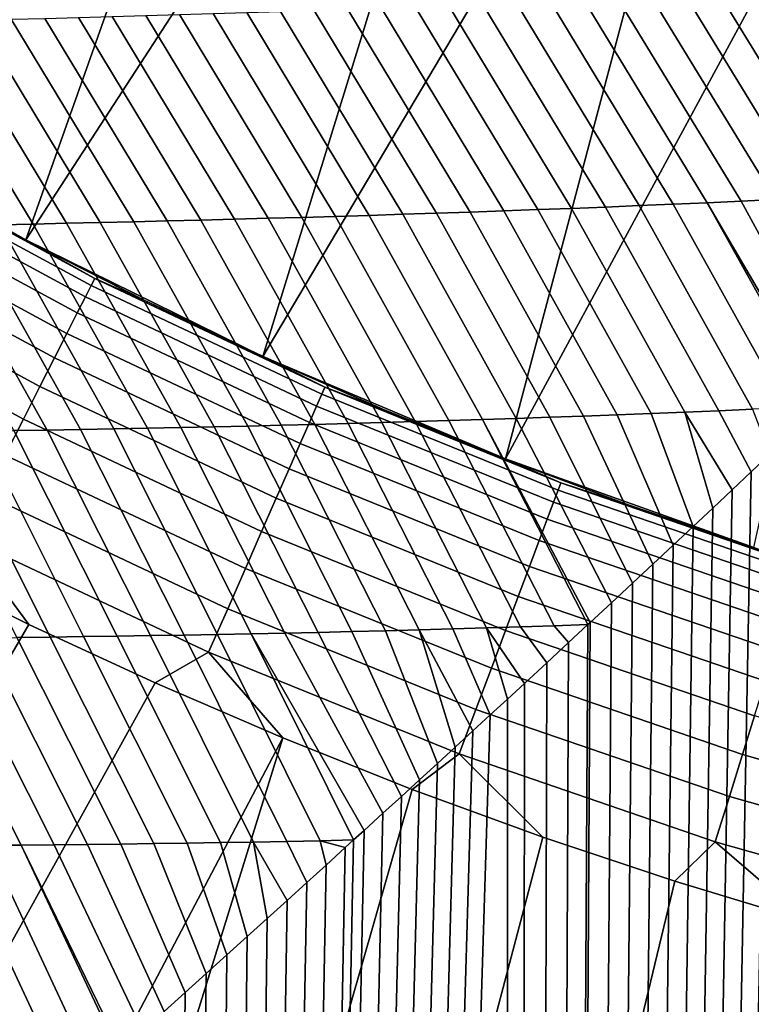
# Model space of a CAD drawing. Header units: metres. Extents: x -109 to 109, y -100 to 58.
# Tile 314 of 642: x -6.32 to -4.18, y -26.98 to -24.1. Entities that reach past the tile are written whole.
import ezdxf

# ---------------------------------------------------------------- set-up
doc = ezdxf.new("R2010")
doc.units = ezdxf.units.M
doc.layers.add('solid_21_062_100_XXX', color=7, linetype='CONTINUOUS')

msp = doc.modelspace()

# ---------------------------------------------------------------- linework, layer by layer
at = {"layer": 'solid_21_062_100_XXX'}
for points in [[(-6.971311, -24.360744, 45.097431), (-6.102353, -23.132538, 46.597431), (-6.405731, -22.947245, 46.597431)], [(-6.971311, -24.360744, 45.097431), (-6.300118, -24.739786, 45.097431), (-5.793635, -23.308748, 46.597431), (-6.102353, -23.132538, 46.597431)], [(-6.300118, -24.739786, 45.097431), (-5.479618, -23.475847, 46.597431), (-5.793635, -23.308748, 46.597431)], [(-6.300118, -24.739786, 45.097431), (-5.607982, -25.080088, 45.097431), (-5.1608, -23.633564, 46.597431), (-5.479618, -23.475847, 46.597431)], [(-5.607982, -25.080088, 45.097431), (-4.837329, -23.781809, 46.597431), (-5.1608, -23.633564, 46.597431)], [(-5.607982, -25.080088, 45.097431), (-4.897965, -25.38014, 45.097431), (-4.50987, -23.920303, 46.597431), (-4.837329, -23.781809, 46.597431)], [(-4.897965, -25.38014, 45.097431), (-4.178513, -24.049004, 46.597431), (-4.50987, -23.920303, 46.597431)], [(-4.506787, -24.639372, -20.123016), (-4.865857, -24.047197, -20.127798), (-4.767, -24.043255, -20.138168), (-4.407642, -24.635193, -20.136213)], [(-4.407642, -24.635193, -20.136213), (-4.767, -24.043255, -20.138168), (-4.668079, -24.039188, -20.148546), (-4.308397, -24.630852, -20.149424)], [(-4.308397, -24.630852, -20.149424), (-4.668079, -24.039188, -20.148546), (-4.56909, -24.034992, -20.158932), (-4.209044, -24.626343, -20.162651)], [(-4.209044, -24.626343, -20.162651), (-4.56909, -24.034992, -20.158932), (-4.470025, -24.030655, -20.169329), (-4.109575, -24.621655, -20.175894)], [(-4.109575, -24.621655, -20.175894), (-4.470025, -24.030655, -20.169329), (-4.370881, -24.026173, -20.179735), (-4.00998, -24.616777, -20.189157)], [(-4.00998, -24.616777, -20.189157), (-4.370881, -24.026173, -20.179735), (-4.27165, -24.021534, -20.190155), (-3.910251, -24.6117, -20.20244)], [(-3.910251, -24.6117, -20.20244), (-4.27165, -24.021534, -20.190155), (-4.172324, -24.016733, -20.200588), (-3.810376, -24.606411, -20.215746)], [(-5.297001, -24.667763, -20.017828), (-5.654825, -24.074827, -20.045006), (-5.556361, -24.071716, -20.055346), (-5.198469, -24.664656, -20.030947)], [(-5.198469, -24.664656, -20.030947), (-5.556361, -24.071716, -20.055346), (-5.457858, -24.068514, -20.065685), (-5.099875, -24.661432, -20.044075)], [(-5.099875, -24.661432, -20.044075), (-5.457858, -24.068514, -20.065685), (-5.359311, -24.065218, -20.076029), (-5.001215, -24.658085, -20.057209)], [(-5.001215, -24.658085, -20.057209), (-5.359311, -24.065218, -20.076029), (-5.26072, -24.061823, -20.086374), (-4.902485, -24.654613, -20.070351)], [(-4.902485, -24.654613, -20.070351), (-5.26072, -24.061823, -20.086374), (-5.162082, -24.058329, -20.096724), (-4.803682, -24.651012, -20.083502)], [(-4.803682, -24.651012, -20.083502), (-5.162082, -24.058329, -20.096724), (-5.063395, -24.054729, -20.107077), (-4.704802, -24.647276, -20.096663)], [(-4.704802, -24.647276, -20.096663), (-5.063395, -24.054729, -20.107077), (-4.964654, -24.051022, -20.117434), (-4.605838, -24.643398, -20.109833)], [(-4.605838, -24.643398, -20.109833), (-4.964654, -24.051022, -20.117434), (-4.865857, -24.047197, -20.127798), (-4.506787, -24.639372, -20.123016)], [(-4.897965, -25.38014, 45.097431), (-4.171815, -25.639235, 45.097431), (-3.843365, -24.167868, 46.597431), (-4.178513, -24.049004, 46.597431)], [(-6.377424, -24.695015, -19.873793), (-6.735666, -24.103691, -19.931274), (-6.637559, -24.10144, -19.94162), (-6.27943, -24.69302, -19.886871)], [(-6.27943, -24.69302, -19.886871), (-6.637559, -24.10144, -19.94162), (-6.539425, -24.099119, -19.951963), (-6.181396, -24.690933, -19.899954)], [(-6.181396, -24.690933, -19.899954), (-6.539425, -24.099119, -19.951963), (-6.441262, -24.096727, -19.962305), (-6.083319, -24.688755, -19.913036)], [(-6.083319, -24.688755, -19.913036), (-6.441262, -24.096727, -19.962305), (-6.34307, -24.094263, -19.972645), (-5.985198, -24.686481, -19.926123)], [(-5.985198, -24.686481, -19.926123), (-6.34307, -24.094263, -19.972645), (-6.244847, -24.091722, -19.982983), (-5.887033, -24.684113, -19.939213)], [(-5.887033, -24.684113, -19.939213), (-6.244847, -24.091722, -19.982983), (-6.146594, -24.089108, -19.99332), (-5.788821, -24.681646, -19.952305)], [(-5.788821, -24.681646, -19.952305), (-6.146594, -24.089108, -19.99332), (-6.048309, -24.086414, -20.003658), (-5.690562, -24.679079, -19.965401)], [(-5.690562, -24.679079, -19.965401), (-6.048309, -24.086414, -20.003658), (-5.94999, -24.083641, -20.013994), (-5.592252, -24.676411, -19.9785)], [(-5.592252, -24.676411, -19.9785), (-5.94999, -24.083641, -20.013994), (-5.851638, -24.080788, -20.024332), (-5.49389, -24.673637, -19.991604)], [(-5.49389, -24.673637, -19.991604), (-5.851638, -24.080788, -20.024332), (-5.75325, -24.07785, -20.034668), (-5.395474, -24.670755, -20.004713)], [(-5.395474, -24.670755, -20.004713), (-5.75325, -24.07785, -20.034668), (-5.654825, -24.074827, -20.045006), (-5.297001, -24.667763, -20.017828)], [(-6.300009, -24.739845, 31.752131), (-6.300118, -24.739786, 45.097431), (-6.971311, -24.360744, 45.097431), (-6.638394, -24.555073, 31.752131)], [(-6.099137, -24.852222, 31.57782), (-6.753805, -24.497934, 31.57782), (-6.765207, -24.517683, 31.404663), (-6.109434, -24.87257, 31.404663)], [(-6.753805, -24.497934, 31.57782), (-6.099137, -24.852222, 31.57782), (-6.300009, -24.739845, 31.752131), (-6.638394, -24.555073, 31.752131)], [(-6.109434, -24.87257, 31.404663), (-6.765207, -24.517683, 31.404663), (-6.784119, -24.55044, 31.234156), (-6.126513, -24.906319, 31.234156)], [(-6.126513, -24.906319, 31.234156), (-6.784119, -24.55044, 31.234156), (-6.810397, -24.595953, 31.067598), (-6.150243, -24.953211, 31.067598)], [(-6.150243, -24.953211, 31.067598), (-6.810397, -24.595953, 31.067598), (-6.84384, -24.653879, 30.906261), (-6.180444, -25.01289, 30.906261)], [(-4.472504, -25.247284, -20.104343), (-4.803682, -24.651012, -20.083502), (-4.704802, -24.647276, -20.096663), (-4.373668, -25.243288, -20.120279)], [(-4.373668, -25.243288, -20.120279), (-4.704802, -24.647276, -20.096663), (-4.605838, -24.643398, -20.109833), (-4.274723, -25.239122, -20.136229)], [(-4.274723, -25.239122, -20.136229), (-4.605838, -24.643398, -20.109833), (-4.506787, -24.639372, -20.123016), (-4.175661, -25.234779, -20.152197)], [(-4.175661, -25.234779, -20.152197), (-4.506787, -24.639372, -20.123016), (-4.407642, -24.635193, -20.136213), (-4.076475, -25.230251, -20.168182)], [(-4.076475, -25.230251, -20.168182), (-4.407642, -24.635193, -20.136213), (-4.308397, -24.630852, -20.149424), (-3.977088, -25.225471, -20.184196)], [(-4.209044, -24.626343, -20.162651), (-3.914855, -25.166061, -20.194145), (-3.966199, -25.215088, -20.185949), (-4.308397, -24.630852, -20.149424)], [(-4.308397, -24.630852, -20.149424), (-3.966199, -25.215088, -20.185949), (-3.977088, -25.225471, -20.184196)], [(-4.109575, -24.621655, -20.175894), (-3.864271, -25.117647, -20.202112), (-3.914855, -25.166061, -20.194145), (-4.209044, -24.626343, -20.162651)], [(-6.180444, -25.01289, 30.906261), (-6.84384, -24.653879, 30.906261), (-6.884193, -24.723772, 30.751375), (-6.216886, -25.0849, 30.751375)], [(-5.358006, -25.276522, -19.961452), (-5.690562, -24.679079, -19.965401), (-5.592252, -24.676411, -19.9785), (-5.259924, -25.273817, -19.977293)], [(-5.259924, -25.273817, -19.977293), (-5.592252, -24.676411, -19.9785), (-5.49389, -24.673637, -19.991604), (-5.161773, -25.270987, -19.993139)], [(-5.161773, -25.270987, -19.993139), (-5.49389, -24.673637, -19.991604), (-5.395474, -24.670755, -20.004713), (-5.06355, -25.268023, -20.008995)], [(-5.06355, -25.268023, -20.008995), (-5.395474, -24.670755, -20.004713), (-5.297001, -24.667763, -20.017828), (-4.965253, -25.264927, -20.02486)], [(-4.965253, -25.264927, -20.02486), (-5.297001, -24.667763, -20.017828), (-5.198469, -24.664656, -20.030947), (-4.866878, -25.261692, -20.040735)], [(-4.866878, -25.261692, -20.040735), (-5.198469, -24.664656, -20.030947), (-5.099875, -24.661432, -20.044075), (-4.76842, -25.258316, -20.05662)], [(-4.76842, -25.258316, -20.05662), (-5.099875, -24.661432, -20.044075), (-5.001215, -24.658085, -20.057209), (-4.669875, -25.254791, -20.072515)], [(-4.669875, -25.254791, -20.072515), (-5.001215, -24.658085, -20.057209), (-4.902485, -24.654613, -20.070351), (-4.571238, -25.251116, -20.088423)], [(-4.571238, -25.251116, -20.088423), (-4.902485, -24.654613, -20.070351), (-4.803682, -24.651012, -20.083502), (-4.472504, -25.247284, -20.104343)], [(-6.335582, -25.297142, -19.803383), (-6.671169, -24.700472, -19.834562), (-6.573292, -24.69874, -19.847637), (-6.238063, -25.295574, -19.819168)], [(-6.238063, -25.295574, -19.819168), (-6.573292, -24.69874, -19.847637), (-6.475378, -24.69692, -19.860714), (-6.140494, -25.293901, -19.834957)], [(-6.140494, -25.293901, -19.834957), (-6.475378, -24.69692, -19.860714), (-6.377424, -24.695015, -19.873793), (-6.042876, -25.292122, -19.850752)], [(-6.042876, -25.292122, -19.850752), (-6.377424, -24.695015, -19.873793), (-6.27943, -24.69302, -19.886871), (-5.945205, -25.290234, -19.866549)], [(-5.945205, -25.290234, -19.866549), (-6.27943, -24.69302, -19.886871), (-6.181396, -24.690933, -19.899954), (-5.847482, -25.288237, -19.882353)], [(-5.847482, -25.288237, -19.882353), (-6.181396, -24.690933, -19.899954), (-6.083319, -24.688755, -19.913036), (-5.749704, -25.286127, -19.898161)], [(-5.749704, -25.286127, -19.898161), (-6.083319, -24.688755, -19.913036), (-5.985198, -24.686481, -19.926123), (-5.65187, -25.283903, -19.913975)], [(-5.65187, -25.283903, -19.913975), (-5.985198, -24.686481, -19.926123), (-5.887033, -24.684113, -19.939213), (-5.553977, -25.281563, -19.929794)], [(-5.553977, -25.281563, -19.929794), (-5.887033, -24.684113, -19.939213), (-5.788821, -24.681646, -19.952305), (-5.456023, -25.279102, -19.94562)], [(-5.456023, -25.279102, -19.94562), (-5.788821, -24.681646, -19.952305), (-5.690562, -24.679079, -19.965401), (-5.358006, -25.276522, -19.961452)], [(-6.216886, -25.0849, 30.751375), (-6.884193, -24.723772, 30.751375), (-6.931149, -24.805101, 30.60412), (-6.259289, -25.168694, 30.60412)], [(-5.956485, -24.914879, 31.752131), (-5.608103, -25.080032, 31.752131), (-5.607982, -25.080088, 45.097431), (-6.300118, -24.739786, 45.097431)], [(-6.300009, -24.739845, 31.752131), (-5.956485, -24.914879, 31.752131), (-6.300118, -24.739786, 45.097431)], [(-6.099137, -24.852222, 31.57782), (-5.956485, -24.914879, 31.752131), (-6.300009, -24.739845, 31.752131)], [(-6.259289, -25.168694, 30.60412), (-6.931149, -24.805101, 30.60412), (-6.984348, -24.897245, 30.46562), (-6.307333, -25.263628, 30.46562)], [(-5.435106, -25.190792, 31.404663), (-6.109434, -24.87257, 31.404663), (-6.126513, -24.906319, 31.234156), (-5.450299, -25.225431, 31.234156)], [(-5.425945, -25.16991, 31.57782), (-6.099137, -24.852222, 31.57782), (-6.109434, -24.87257, 31.404663), (-5.435106, -25.190792, 31.404663)], [(-5.425945, -25.16991, 31.57782), (-5.956485, -24.914879, 31.752131), (-6.099137, -24.852222, 31.57782)], [(-6.307333, -25.263628, 30.46562), (-6.984348, -24.897245, 30.46562), (-7.043387, -24.999504, 30.336931), (-6.360649, -25.368984, 30.336931)], [(-5.450299, -25.225431, 31.234156), (-6.126513, -24.906319, 31.234156), (-6.150243, -24.953211, 31.067598), (-5.471411, -25.27356, 31.067598)], [(-5.425945, -25.16991, 31.57782), (-5.608103, -25.080032, 31.752131), (-5.956485, -24.914879, 31.752131)], [(-3.717154, -24.976149, -20.22468), (-3.669708, -24.930264, -20.231768), (-3.668262, -62.700001, -20.231981), (-4.877259, -62.700001, -20.022202)], [(-5.471411, -25.27356, 31.067598), (-6.150243, -24.953211, 31.067598), (-6.180444, -25.01289, 30.906261), (-5.498278, -25.334812, 30.906261)], [(-3.76538, -25.022659, -20.217381), (-3.717154, -24.976149, -20.22468), (-4.877259, -62.700001, -20.022202)], [(-5.498278, -25.334812, 30.906261), (-6.180444, -25.01289, 30.906261), (-6.216886, -25.0849, 30.751375), (-5.530697, -25.40872, 30.751375)], [(-3.814418, -25.069824, -20.20986), (-3.76538, -25.022659, -20.217381), (-4.877259, -62.700001, -20.022202)], [(-5.608103, -25.080032, 31.752131), (-5.255147, -25.235168, 31.752131), (-5.607982, -25.080088, 45.097431)], [(-5.425945, -25.16991, 31.57782), (-5.255147, -25.235168, 31.752131), (-5.608103, -25.080032, 31.752131)], [(-4.897904, -25.380165, 31.752131), (-4.897965, -25.38014, 45.097431), (-5.607982, -25.080088, 45.097431), (-5.255147, -25.235168, 31.752131)], [(-3.864271, -25.117647, -20.202112), (-3.814418, -25.069824, -20.20986), (-4.877259, -62.700001, -20.022202)], [(-5.530697, -25.40872, 30.751375), (-6.216886, -25.0849, 30.751375), (-6.259289, -25.168694, 30.60412), (-5.568421, -25.494722, 30.60412)], [(-3.914855, -25.166061, -20.194145), (-3.864271, -25.117647, -20.202112), (-4.877259, -62.700001, -20.022202)], [(-3.966199, -25.215088, -20.185949), (-3.914855, -25.166061, -20.194145), (-4.877259, -62.700001, -20.022202)], [(-5.568421, -25.494722, 30.60412), (-6.259289, -25.168694, 30.60412), (-6.307333, -25.263628, 30.46562), (-5.611162, -25.592159, 30.46562)], [(-4.744272, -25.471386, 31.404663), (-5.435106, -25.190792, 31.404663), (-5.450299, -25.225431, 31.234156), (-4.757534, -25.506807, 31.234156)], [(-4.736276, -25.450029, 31.57782), (-5.425945, -25.16991, 31.57782), (-5.435106, -25.190792, 31.404663), (-4.744272, -25.471386, 31.404663)], [(-4.736276, -25.450029, 31.57782), (-5.255147, -25.235168, 31.752131), (-5.425945, -25.16991, 31.57782)], [(-3.977088, -25.225471, -20.184196), (-3.966199, -25.215088, -20.185949), (-4.877259, -62.700001, -20.022202)], [(-4.757534, -25.506807, 31.234156), (-5.450299, -25.225431, 31.234156), (-5.471411, -25.27356, 31.067598), (-4.775962, -25.556026, 31.067598)], [(-4.736276, -25.450029, 31.57782), (-4.897904, -25.380165, 31.752131), (-5.255147, -25.235168, 31.752131)], [(-4.018344, -25.264765, -20.177513), (-3.977088, -25.225471, -20.184196), (-4.877259, -62.700001, -20.022202)], [(-4.571238, -25.251116, -20.088423), (-4.407659, -25.632166, -20.110952), (-4.466864, -25.687563, -20.100275), (-4.669875, -25.254791, -20.072515)], [(-4.472504, -25.247284, -20.104343), (-4.349421, -25.577551, -20.121313), (-4.407659, -25.632166, -20.110952), (-4.571238, -25.251116, -20.088423)], [(-4.373668, -25.243288, -20.120279), (-4.2921, -25.52368, -20.131371), (-4.349421, -25.577551, -20.121313), (-4.472504, -25.247284, -20.104343)], [(-4.274723, -25.239122, -20.136229), (-4.180007, -25.418011, -20.150642), (-4.235645, -25.470512, -20.141142), (-4.373668, -25.243288, -20.120279)], [(-4.373668, -25.243288, -20.120279), (-4.235645, -25.470512, -20.141142), (-4.2921, -25.52368, -20.131371)], [(-4.175661, -25.234779, -20.152197), (-4.125209, -25.366194, -20.159874), (-4.180007, -25.418011, -20.150642), (-4.274723, -25.239122, -20.136229)], [(-5.611162, -25.592159, 30.46562), (-6.307333, -25.263628, 30.46562), (-6.360649, -25.368984, 30.336931), (-5.658593, -25.700293, 30.336931)], [(-5.347116, -25.884903, -19.933998), (-5.65187, -25.283903, -19.913975), (-5.553977, -25.281563, -19.929794), (-5.248756, -25.882441, -19.952684)], [(-5.248756, -25.882441, -19.952684), (-5.553977, -25.281563, -19.929794), (-5.456023, -25.279102, -19.94562), (-5.150321, -25.879837, -19.97138)], [(-4.775962, -25.556026, 31.067598), (-5.471411, -25.27356, 31.067598), (-5.498278, -25.334812, 30.906261), (-4.799415, -25.618666, 30.906261)], [(-5.150321, -25.879837, -19.97138), (-5.456023, -25.279102, -19.94562), (-5.358006, -25.276522, -19.961452), (-5.051808, -25.87709, -19.990086)], [(-5.051808, -25.87709, -19.990086), (-5.358006, -25.276522, -19.961452), (-5.259924, -25.273817, -19.977293), (-4.953215, -25.874199, -20.008799)], [(-4.953215, -25.874199, -20.008799), (-5.259924, -25.273817, -19.977293), (-5.161773, -25.270987, -19.993139), (-4.854537, -25.871155, -20.027523)], [(-4.854537, -25.871155, -20.027523), (-5.161773, -25.270987, -19.993139), (-5.06355, -25.268023, -20.008995), (-4.755772, -25.867958, -20.046257)], [(-4.755772, -25.867958, -20.046257), (-5.06355, -25.268023, -20.008995), (-4.965253, -25.264927, -20.02486), (-4.656873, -25.864555, -20.06501)], [(-4.866878, -25.261692, -20.040735), (-4.588316, -25.800812, -20.077909), (-4.650437, -25.858576, -20.066231), (-4.965253, -25.264927, -20.02486)], [(-4.965253, -25.264927, -20.02486), (-4.650437, -25.858576, -20.066231), (-4.656873, -25.864555, -20.06501)], [(-4.071334, -25.315121, -20.168827), (-4.018344, -25.264765, -20.177513), (-4.877259, -62.700001, -20.022202)], [(-4.76842, -25.258316, -20.05662), (-4.527086, -25.74378, -20.089262), (-4.588316, -25.800812, -20.077909), (-4.866878, -25.261692, -20.040735)], [(-4.669875, -25.254791, -20.072515), (-4.466864, -25.687563, -20.100275), (-4.527086, -25.74378, -20.089262), (-4.76842, -25.258316, -20.05662)], [(-6.327118, -25.902317, -19.747513), (-6.627859, -25.301226, -19.75605), (-6.530479, -25.299967, -19.771824), (-6.229385, -25.901136, -19.766134)], [(-6.229385, -25.901136, -19.766134), (-6.530479, -25.299967, -19.771824), (-6.433054, -25.298605, -19.787601), (-6.131597, -25.899834, -19.78476)], [(-6.131597, -25.899834, -19.78476), (-6.433054, -25.298605, -19.787601), (-6.335582, -25.297142, -19.803383), (-6.033751, -25.898413, -19.803392)], [(-6.033751, -25.898413, -19.803392), (-6.335582, -25.297142, -19.803383), (-6.238063, -25.295574, -19.819168), (-5.935849, -25.896866, -19.822031)], [(-5.935849, -25.896866, -19.822031), (-6.238063, -25.295574, -19.819168), (-6.140494, -25.293901, -19.834957), (-5.837886, -25.895195, -19.840675)], [(-5.837886, -25.895195, -19.840675), (-6.140494, -25.293901, -19.834957), (-6.042876, -25.292122, -19.850752), (-5.739862, -25.893398, -19.859325)], [(-5.739862, -25.893398, -19.859325), (-6.042876, -25.292122, -19.850752), (-5.945205, -25.290234, -19.866549), (-5.641776, -25.891472, -19.877983)], [(-5.641776, -25.891472, -19.877983), (-5.945205, -25.290234, -19.866549), (-5.847482, -25.288237, -19.882353), (-5.543623, -25.889416, -19.896648)], [(-5.543623, -25.889416, -19.896648), (-5.847482, -25.288237, -19.882353), (-5.749704, -25.286127, -19.898161), (-5.445405, -25.887226, -19.915319)], [(-5.445405, -25.887226, -19.915319), (-5.749704, -25.286127, -19.898161), (-5.65187, -25.283903, -19.913975), (-5.347116, -25.884903, -19.933998)], [(-4.799415, -25.618666, 30.906261), (-5.498278, -25.334812, 30.906261), (-5.530697, -25.40872, 30.751375), (-4.827713, -25.694248, 30.751375)], [(-4.125209, -25.366194, -20.159874), (-4.071334, -25.315121, -20.168827), (-4.877259, -62.700001, -20.022202)], [(-5.658593, -25.700293, 30.336931), (-6.360649, -25.368984, 30.336931), (-6.41883, -25.483955, 30.219034), (-5.710353, -25.818293, 30.219034)], [(-4.180007, -25.418011, -20.150642), (-4.125209, -25.366194, -20.159874), (-4.877259, -62.700001, -20.022202)], [(-4.17173, -25.639263, 31.752131), (-4.171815, -25.639235, 45.097431), (-4.897965, -25.38014, 45.097431), (-4.536667, -25.514898, 31.752131)], [(-4.897904, -25.380165, 31.752131), (-4.536667, -25.514898, 31.752131), (-4.897965, -25.38014, 45.097431)], [(-4.736276, -25.450029, 31.57782), (-4.536667, -25.514898, 31.752131), (-4.897904, -25.380165, 31.752131)], [(-4.827713, -25.694248, 30.751375), (-5.530697, -25.40872, 30.751375), (-5.568421, -25.494722, 30.60412), (-4.860642, -25.782196, 30.60412)], [(-4.235645, -25.470512, -20.141142), (-4.180007, -25.418011, -20.150642), (-4.877259, -62.700001, -20.022202)], [(-4.032222, -25.69173, 31.57782), (-4.736276, -25.450029, 31.57782), (-4.744272, -25.471386, 31.404663), (-4.039029, -25.713495, 31.404663)], [(-4.032222, -25.69173, 31.57782), (-4.536667, -25.514898, 31.752131), (-4.736276, -25.450029, 31.57782)], [(-5.710353, -25.818293, 30.219034), (-6.41883, -25.483955, 30.219034), (-6.481435, -25.607664, 30.112827), (-5.766047, -25.945265, 30.112827)], [(-4.2921, -25.52368, -20.131371), (-4.235645, -25.470512, -20.141142), (-4.877259, -62.700001, -20.022202)], [(-4.039029, -25.713495, 31.404663), (-4.744272, -25.471386, 31.404663), (-4.757534, -25.506807, 31.234156), (-4.05032, -25.749596, 31.234156)], [(-4.860642, -25.782196, 30.60412), (-5.568421, -25.494722, 30.60412), (-5.611162, -25.592159, 30.46562), (-4.89795, -25.881842, 30.46562)], [(-4.05032, -25.749596, 31.234156), (-4.757534, -25.506807, 31.234156), (-4.775962, -25.556026, 31.067598), (-4.066009, -25.799753, 31.067598)], [(-4.349421, -25.577551, -20.121313), (-4.2921, -25.52368, -20.131371), (-4.877259, -62.700001, -20.022202)], [(-4.032222, -25.69173, 31.57782), (-4.17173, -25.639263, 31.752131), (-4.536667, -25.514898, 31.752131)], [(-4.066009, -25.799753, 31.067598), (-4.775962, -25.556026, 31.067598), (-4.799415, -25.618666, 30.906261), (-4.085975, -25.86359, 30.906261)], [(-4.89795, -25.881842, 30.46562), (-5.611162, -25.592159, 30.46562), (-5.658593, -25.700293, 30.336931), (-4.939352, -25.992422, 30.336931)], [(-4.407659, -25.632166, -20.110952), (-4.349421, -25.577551, -20.121313), (-4.877259, -62.700001, -20.022202)], [(-6.481435, -25.607664, 30.112827), (-6.655237, -25.682461, 30.020081), (-6.291314, -25.864048, 30.020081)], [(-5.766047, -25.945265, 30.112827), (-6.481435, -25.607664, 30.112827), (-6.291314, -25.864048, 30.020081), (-5.922441, -26.035357, 30.020081)], [(-4.085975, -25.86359, 30.906261), (-4.799415, -25.618666, 30.906261), (-4.827713, -25.694248, 30.751375), (-4.110067, -25.940617, 30.751375)], [(-4.466864, -25.687563, -20.100275), (-4.407659, -25.632166, -20.110952), (-4.877259, -62.700001, -20.022202)], [(-7.962944, -27.819704, 28.576704), (-7.553299, -28.029829, 28.576704), (-6.291314, -25.864048, 30.020081), (-6.655237, -25.682461, 30.020081)], [(-4.939352, -25.992422, 30.336931), (-5.658593, -25.700293, 30.336931), (-5.710353, -25.818293, 30.219034), (-4.984533, -26.113096, 30.219034)], [(-4.527086, -25.74378, -20.089262), (-4.466864, -25.687563, -20.100275), (-4.877259, -62.700001, -20.022202)], [(-4.110067, -25.940617, 30.751375), (-4.827713, -25.694248, 30.751375), (-4.860642, -25.782196, 30.60412), (-4.138101, -26.030245, 30.60412)], [(-4.588316, -25.800812, -20.077909), (-4.527086, -25.74378, -20.089262), (-4.877259, -62.700001, -20.022202)], [(-4.138101, -26.030245, 30.60412), (-4.860642, -25.782196, 30.60412), (-4.89795, -25.881842, 30.46562), (-4.169863, -26.131794, 30.46562)], [(-4.650437, -25.858576, -20.066231), (-4.588316, -25.800812, -20.077909), (-4.877259, -62.700001, -20.022202)], [(-4.984533, -26.113096, 30.219034), (-5.710353, -25.818293, 30.219034), (-5.766047, -25.945265, 30.112827), (-5.033149, -26.242943, 30.112827)], [(-4.656873, -25.864555, -20.06501), (-4.650437, -25.858576, -20.066231), (-4.877259, -62.700001, -20.022202)], [(-7.553299, -28.029829, 28.576704), (-7.138115, -28.228783, 28.576704), (-5.922441, -26.035357, 30.020081), (-6.291314, -25.864048, 30.020081)], [(-5.445405, -25.887226, -19.915319), (-5.202631, -26.3673, -19.955231), (-5.25654, -26.41655, -19.943699), (-5.543623, -25.889416, -19.896648)], [(-5.347116, -25.884903, -19.933998), (-5.149389, -26.318584, -19.966497), (-5.202631, -26.3673, -19.955231), (-5.445405, -25.887226, -19.915319)], [(-5.248756, -25.882441, -19.952684), (-5.096784, -26.270382, -19.97751), (-5.149389, -26.318584, -19.966497), (-5.347116, -25.884903, -19.933998)], [(-5.150321, -25.879837, -19.97138), (-5.044782, -26.222672, -19.988283), (-5.096784, -26.270382, -19.97751), (-5.248756, -25.882441, -19.952684)], [(-5.051808, -25.87709, -19.990086), (-4.942475, -26.128647, -20.009138), (-4.993352, -26.175432, -19.998823), (-5.150321, -25.879837, -19.97138)], [(-5.150321, -25.879837, -19.97138), (-4.993352, -26.175432, -19.998823), (-5.044782, -26.222672, -19.988283)], [(-4.953215, -25.874199, -20.008799), (-4.892247, -26.082384, -20.019215), (-4.942475, -26.128647, -20.009138), (-5.051808, -25.87709, -19.990086)], [(-4.953215, -25.874199, -20.008799), (-4.854537, -25.871155, -20.027523), (-4.777555, -25.97645, -20.041822), (-4.842675, -26.036648, -20.029055)], [(-4.953215, -25.874199, -20.008799), (-4.842675, -26.036648, -20.029055), (-4.892247, -26.082384, -20.019215)], [(-4.169863, -26.131794, 30.46562), (-4.89795, -25.881842, 30.46562), (-4.939352, -25.992422, 30.336931), (-4.205111, -26.244488, 30.336931)], [(-4.713496, -25.917107, -20.054207), (-4.656873, -25.864555, -20.06501), (-4.877259, -62.700001, -20.022202)], [(-4.854537, -25.871155, -20.027523), (-4.755772, -25.867958, -20.046257), (-4.713496, -25.917107, -20.054207), (-4.777555, -25.97645, -20.041822)], [(-4.755772, -25.867958, -20.046257), (-4.656873, -25.864555, -20.06501), (-4.713496, -25.917107, -20.054207)], [(-6.410985, -26.510002, -19.690857), (-6.717519, -25.905861, -19.673082), (-6.619997, -25.905149, -19.691681), (-6.314132, -26.509277, -19.712122)], [(-6.314132, -26.509277, -19.712122), (-6.619997, -25.905149, -19.691681), (-6.522423, -25.904322, -19.710287), (-6.217221, -26.508421, -19.733393)], [(-6.217221, -26.508421, -19.733393), (-6.522423, -25.904322, -19.710287), (-6.424797, -25.903378, -19.728897), (-6.12025, -26.507431, -19.754671)], [(-6.12025, -26.507431, -19.754671), (-6.424797, -25.903378, -19.728897), (-6.327118, -25.902317, -19.747513), (-6.023218, -26.506308, -19.775953)], [(-6.023218, -26.506308, -19.775953), (-6.327118, -25.902317, -19.747513), (-6.229385, -25.901136, -19.766134), (-5.926124, -26.505049, -19.797243)], [(-5.926124, -26.505049, -19.797243), (-6.229385, -25.901136, -19.766134), (-6.131597, -25.899834, -19.78476), (-5.828967, -26.503654, -19.818541)], [(-5.828967, -26.503654, -19.818541), (-6.131597, -25.899834, -19.78476), (-6.033751, -25.898413, -19.803392), (-5.731744, -26.502121, -19.839844)], [(-5.731744, -26.502121, -19.839844), (-6.033751, -25.898413, -19.803392), (-5.935849, -25.896866, -19.822031), (-5.634455, -26.500448, -19.861153)], [(-5.634455, -26.500448, -19.861153), (-5.935849, -25.896866, -19.822031), (-5.837886, -25.895195, -19.840675), (-5.537097, -26.498634, -19.882469)], [(-5.537097, -26.498634, -19.882469), (-5.837886, -25.895195, -19.840675), (-5.739862, -25.893398, -19.859325), (-5.439669, -26.496675, -19.903793)], [(-5.439669, -26.496675, -19.903793), (-5.739862, -25.893398, -19.859325), (-5.641776, -25.891472, -19.877983), (-5.342062, -26.494518, -19.925148)], [(-5.543623, -25.889416, -19.896648), (-5.25654, -26.41655, -19.943699), (-5.311149, -26.466358, -19.93189), (-5.641776, -25.891472, -19.877983)], [(-5.641776, -25.891472, -19.877983), (-5.311149, -26.466358, -19.93189), (-5.342062, -26.494518, -19.925148)], [(-4.777555, -25.97645, -20.041822), (-4.713496, -25.917107, -20.054207), (-4.877259, -62.700001, -20.022202)], [(-5.766047, -25.945265, 30.112827), (-5.922441, -26.035357, 30.020081), (-5.54891, -26.196253, 30.020081)], [(-5.033149, -26.242943, 30.112827), (-5.766047, -25.945265, 30.112827), (-5.54891, -26.196253, 30.020081), (-5.171012, -26.346609, 30.020081)], [(-4.205111, -26.244488, 30.336931), (-4.939352, -25.992422, 30.336931), (-4.984533, -26.113096, 30.219034), (-4.243576, -26.367466, 30.219034)], [(-4.842675, -26.036648, -20.029055), (-4.777555, -25.97645, -20.041822), (-4.877259, -62.700001, -20.022202)], [(-7.138115, -28.228783, 28.576704), (-6.717695, -28.41642, 28.576704), (-5.54891, -26.196253, 30.020081), (-5.922441, -26.035357, 30.020081)], [(-4.892247, -26.082384, -20.019215), (-4.842675, -26.036648, -20.029055), (-4.877259, -62.700001, -20.022202)], [(-4.942475, -26.128647, -20.009138), (-4.892247, -26.082384, -20.019215), (-4.877259, -62.700001, -20.022202), (-6.074505, -62.700001, -19.753351)], [(-4.243576, -26.367466, 30.219034), (-4.984533, -26.113096, 30.219034), (-5.033149, -26.242943, 30.112827), (-4.284965, -26.499794, 30.112827)], [(-4.993352, -26.175432, -19.998823), (-4.942475, -26.128647, -20.009138), (-6.074505, -62.700001, -19.753351)], [(-3.429112, -26.341259, 30.46562), (-4.169863, -26.131794, 30.46562), (-4.205111, -26.244488, 30.336931), (-3.458099, -26.455723, 30.336931)], [(-5.044782, -26.222672, -19.988283), (-4.993352, -26.175432, -19.998823), (-6.074505, -62.700001, -19.753351)], [(-6.717695, -28.41642, 28.576704), (-6.292349, -28.592604, 28.576704), (-5.54891, -26.196253, 30.020081)], [(-5.862387, -28.757206, 28.576704), (-5.171012, -26.346609, 30.020081), (-5.54891, -26.196253, 30.020081), (-6.292349, -28.592604, 28.576704)], [(-5.096784, -26.270382, -19.97751), (-5.044782, -26.222672, -19.988283), (-6.074505, -62.700001, -19.753351)], [(-5.033149, -26.242943, 30.112827), (-5.171012, -26.346609, 30.020081), (-4.789046, -26.486309, 30.020081)], [(-4.284965, -26.499794, 30.112827), (-5.033149, -26.242943, 30.112827), (-4.789046, -26.486309, 30.020081), (-4.403313, -26.61524, 30.020081)], [(-3.458099, -26.455723, 30.336931), (-4.205111, -26.244488, 30.336931), (-4.243576, -26.367466, 30.219034), (-3.489731, -26.580633, 30.219034)], [(-5.149389, -26.318584, -19.966497), (-5.096784, -26.270382, -19.97751), (-6.074505, -62.700001, -19.753351)], [(-5.202631, -26.3673, -19.955231), (-5.149389, -26.318584, -19.966497), (-6.074505, -62.700001, -19.753351)], [(-5.428126, -28.910105, 28.576704), (-4.789046, -26.486309, 30.020081), (-5.171012, -26.346609, 30.020081), (-5.862387, -28.757206, 28.576704)], [(-5.25654, -26.41655, -19.943699), (-5.202631, -26.3673, -19.955231), (-6.074505, -62.700001, -19.753351)], [(-3.489731, -26.580633, 30.219034), (-4.243576, -26.367466, 30.219034), (-4.284965, -26.499794, 30.112827), (-3.523767, -26.71504, 30.112827)], [(-5.311149, -26.466358, -19.93189), (-5.25654, -26.41655, -19.943699), (-6.074505, -62.700001, -19.753351)], [(-5.342062, -26.494518, -19.925148), (-5.311149, -26.466358, -19.93189), (-6.074505, -62.700001, -19.753351)], [(-4.989884, -29.051186, 28.576704), (-4.403313, -26.61524, 30.020081), (-4.789046, -26.486309, 30.020081), (-5.428126, -28.910105, 28.576704)], [(-6.321126, -27.117643, -19.692057), (-6.604521, -26.511065, -19.648346), (-6.507781, -26.510597, -19.6696), (-6.224099, -27.117052, -19.716194)], [(-6.224099, -27.117052, -19.716194), (-6.507781, -26.510597, -19.6696), (-6.410985, -26.510002, -19.690857), (-6.127008, -27.116314, -19.740339)], [(-6.127008, -27.116314, -19.740339), (-6.410985, -26.510002, -19.690857), (-6.314132, -26.509277, -19.712122), (-6.029833, -27.115368, -19.764496)], [(-6.217221, -26.508421, -19.733393), (-5.959335, -27.052219, -19.781908), (-6.02288, -27.109142, -19.766224), (-6.314132, -26.509277, -19.712122)], [(-6.314132, -26.509277, -19.712122), (-6.02288, -27.109142, -19.766224), (-6.029833, -27.115368, -19.764496)], [(-6.12025, -26.507431, -19.754671), (-5.896506, -26.99588, -19.797243), (-5.959335, -27.052219, -19.781908), (-6.217221, -26.508421, -19.733393)], [(-6.023218, -26.506308, -19.775953), (-5.834549, -26.940218, -19.812197), (-5.896506, -26.99588, -19.797243), (-6.12025, -26.507431, -19.754671)], [(-5.366488, -26.516747, -19.919792), (-5.342062, -26.494518, -19.925148), (-6.074505, -62.700001, -19.753351)], [(-5.422589, -26.567738, -19.907394), (-5.366488, -26.516747, -19.919792), (-6.074505, -62.700001, -19.753351)], [(-5.926124, -26.505049, -19.797243), (-5.773446, -26.885218, -19.826782), (-5.834549, -26.940218, -19.812197), (-6.023218, -26.506308, -19.775953)], [(-5.828967, -26.503654, -19.818541), (-5.713156, -26.830854, -19.841013), (-5.773446, -26.885218, -19.826782), (-5.926124, -26.505049, -19.797243)], [(-5.731744, -26.502121, -19.839844), (-5.653643, -26.777103, -19.854906), (-5.713156, -26.830854, -19.841013), (-5.828967, -26.503654, -19.818541)], [(-5.634455, -26.500448, -19.861153), (-5.594869, -26.723942, -19.868477), (-5.653643, -26.777103, -19.854906), (-5.731744, -26.502121, -19.839844)], [(-5.537097, -26.498634, -19.882469), (-5.47938, -26.619284, -19.894707), (-5.536794, -26.671343, -19.881739), (-5.634455, -26.500448, -19.861153)], [(-5.634455, -26.500448, -19.861153), (-5.536794, -26.671343, -19.881739), (-5.594869, -26.723942, -19.868477)], [(-5.439669, -26.496675, -19.903793), (-5.422589, -26.567738, -19.907394), (-5.47938, -26.619284, -19.894707), (-5.537097, -26.498634, -19.882469)], [(-5.439669, -26.496675, -19.903793), (-5.342062, -26.494518, -19.925148), (-5.366488, -26.516747, -19.919792)], [(-5.439669, -26.496675, -19.903793), (-5.366488, -26.516747, -19.919792), (-5.422589, -26.567738, -19.907394)], [(-4.284965, -26.499794, 30.112827), (-4.403313, -26.61524, 30.020081), (-4.014115, -26.733301, 30.020081)], [(-3.523767, -26.71504, 30.112827), (-4.284965, -26.499794, 30.112827), (-4.014115, -26.733301, 30.020081), (-3.621759, -26.840401, 30.020081)], [(-5.47938, -26.619284, -19.894707), (-5.422589, -26.567738, -19.907394), (-6.074505, -62.700001, -19.753351)], [(-5.536794, -26.671343, -19.881739), (-5.47938, -26.619284, -19.894707), (-6.074505, -62.700001, -19.753351)], [(-4.547982, -29.180349, 28.576704), (-4.014115, -26.733301, 30.020081), (-4.403313, -26.61524, 30.020081), (-4.989884, -29.051186, 28.576704)], [(-5.594869, -26.723942, -19.868477), (-5.536794, -26.671343, -19.881739), (-6.074505, -62.700001, -19.753351)], [(-5.653643, -26.777103, -19.854906), (-5.594869, -26.723942, -19.868477), (-6.074505, -62.700001, -19.753351)], [(-4.102744, -29.297499, 28.576704), (-3.621759, -26.840401, 30.020081), (-4.014115, -26.733301, 30.020081), (-4.547982, -29.180349, 28.576704)], [(-5.713156, -26.830854, -19.841013), (-5.653643, -26.777103, -19.854906), (-6.074505, -62.700001, -19.753351)], [(-5.773446, -26.885218, -19.826782), (-5.713156, -26.830854, -19.841013), (-6.074505, -62.700001, -19.753351)], [(-5.834549, -26.940218, -19.812197), (-5.773446, -26.885218, -19.826782), (-6.074505, -62.700001, -19.753351)], [(-5.896506, -26.99588, -19.797243), (-5.834549, -26.940218, -19.812197), (-6.074505, -62.700001, -19.753351)]]:
    msp.add_3dface(points, dxfattribs=at)

doc.saveas('drawing.dxf')
